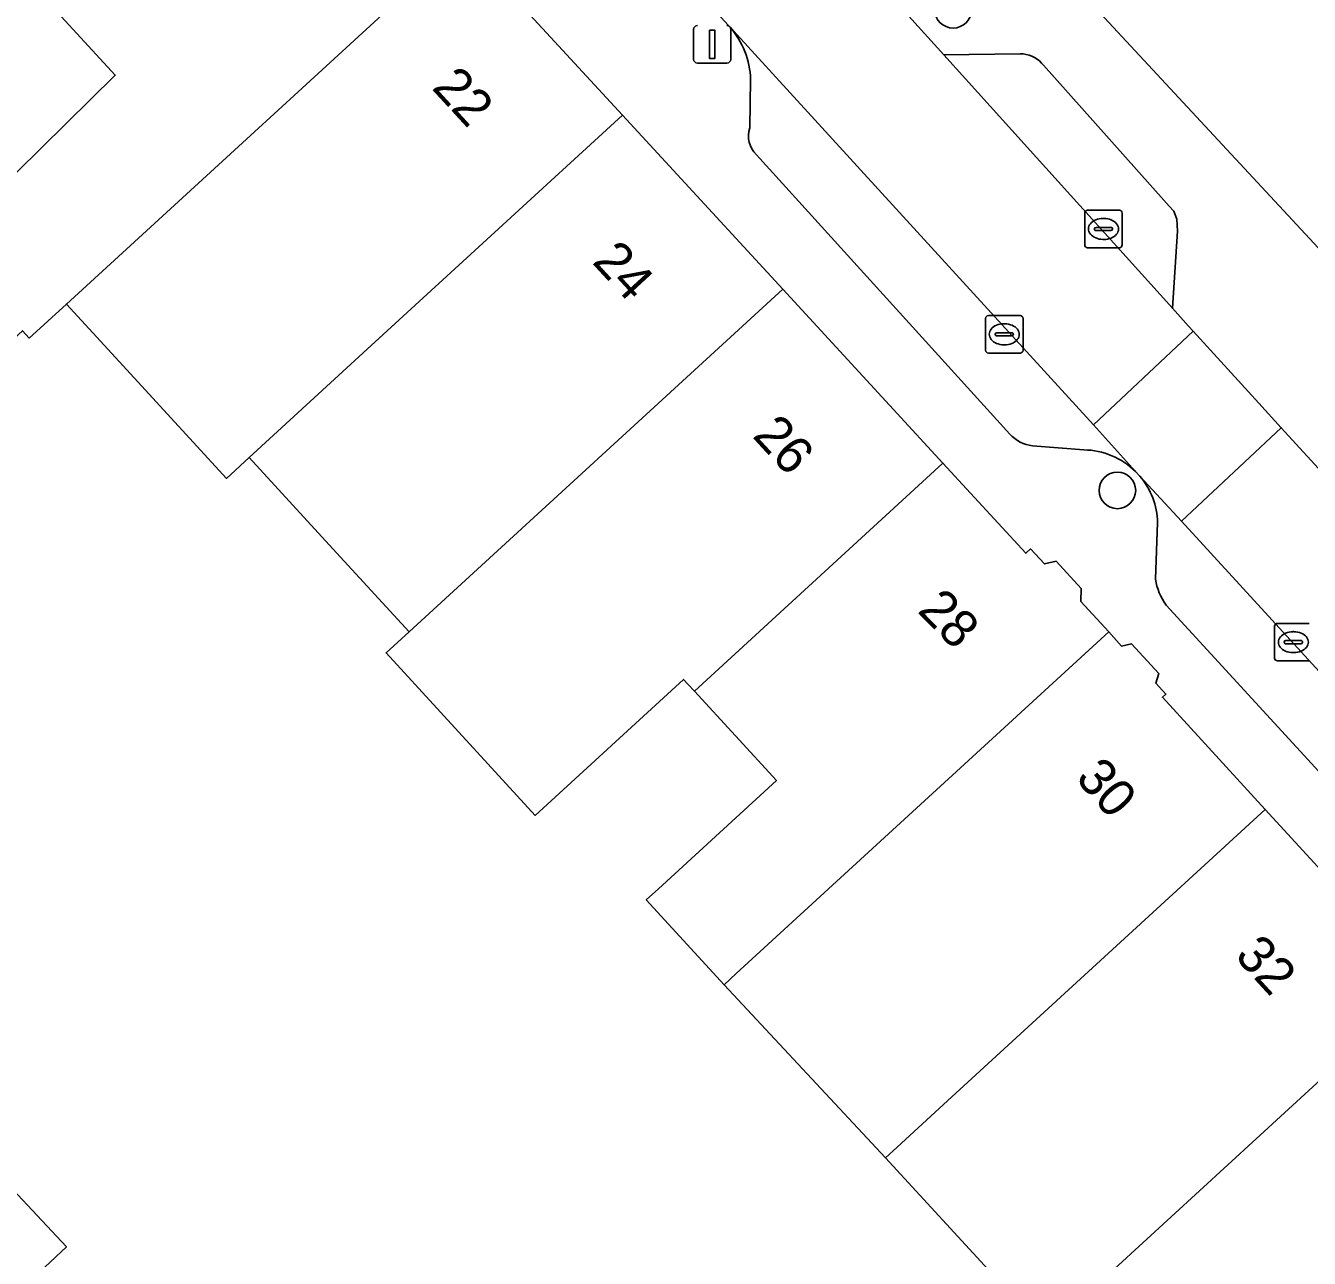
# Model space of a CAD drawing. Extents: x 160663 to 161506, y 382245 to 383291.
# Drawn here: x 160853.7 to 160887.99, y 383041.03 to 383073.96 of the extents above; entities that cross this region are included whole.
import ezdxf

# ---------------------------------------------------------------- set-up
doc = ezdxf.new("R2010")
doc.units = 0
for name, color, linetype in [('IMGEO_Boom', 7, 'Continuous'), ('IMGEO_Erf', 7, 'Continuous'), ('IMGEO_Kolk', 7, 'Continuous'), ('IMGEO_Lichtmast', 7, 'Continuous'), ('IMGEO_Pand', 7, 'Continuous'), ('IMGEO_Pand_nummerreeks', 7, 'Continuous'), ('IMGEO_Parkeervlak_open', 7, 'Continuous'), ('IMGEO_Rijbaan_lokaal_open', 7, 'Continuous'), ('IMGEO_Voetpad_open', 7, 'Continuous')]:
    doc.layers.add(name, color=color, linetype=linetype)

msp = doc.modelspace()

# ---------------------------------------------------------------- linework, layer by layer
at = {"layer": 'IMGEO_Boom'}
for centre in [(160878.479, 383074.385), (160882.866, 383061.545)]:
    msp.add_circle(centre, 0.489, dxfattribs=at)
at = {"layer": 'IMGEO_Erf'}
for points in [[(160848.217, 383064.883), (160856.097, 383072.635), (160853.735, 383075.209), (160853.185, 383074.704)], [(160880.947, 383039.059), (160876.674, 383043.715), (160872.362, 383048.337), (160870.282, 383050.603), (160870.605, 383050.899), (160873.758, 383053.792), (160871.565, 383056.182), (160871.403, 383056.359), (160871.278, 383056.495), (160867.315, 383052.859), (160864.781, 383055.621), (160863.33, 383057.203), (160863.943, 383057.766), (160862.006, 383059.877), (160859.67, 383062.423), (160859.063, 383061.866), (160856.6, 383064.552), (160854.791, 383066.524), (160853.799, 383065.614), (160853.621, 383065.808)], [(160852.567, 383043.706), (160854.79, 383041.336), (160848.108, 383035.067)]]:
    msp.add_lwpolyline(points, dxfattribs=at)
at = {"layer": 'IMGEO_Kolk'}
for p, q in [((160881.994, 383068.103), (160881.994, 383068.955)), ((160882.069, 383069.029), (160882.921, 383069.029)), ((160882.995, 383068.955), (160882.995, 383068.103)), ((160882.482, 383068.809), (160882.507, 383068.809)), ((160882.253, 383068.523), (160882.253, 383068.535)), ((160882.691, 383068.486), (160882.293, 383068.486)), ((160882.296, 383068.572), (160882.694, 383068.572)), ((160882.737, 383068.535), (160882.737, 383068.523)), ((160882.921, 383068.029), (160882.069, 383068.029)), ((160882.505, 383068.249), (160882.48, 383068.249)), ((160879.419, 383066.214), (160880.271, 383066.214)), ((160879.344, 383065.288), (160879.344, 383066.14)), ((160879.832, 383065.994), (160879.857, 383065.994)), ((160880.345, 383066.14), (160880.345, 383065.288)), ((160879.603, 383065.708), (160879.603, 383065.72)), ((160880.041, 383065.671), (160879.643, 383065.671)), ((160879.646, 383065.757), (160880.044, 383065.757)), ((160880.087, 383065.72), (160880.087, 383065.708)), ((160880.271, 383065.214), (160879.419, 383065.214)), ((160879.855, 383065.434), (160879.83, 383065.434)), ((160887.142, 383057.99), (160887.994, 383057.99)), ((160887.067, 383057.064), (160887.067, 383057.916)), ((160887.555, 383057.77), (160887.58, 383057.77)), ((160887.326, 383057.484), (160887.326, 383057.496)), ((160887.764, 383057.447), (160887.366, 383057.447)), ((160887.369, 383057.533), (160887.767, 383057.533)), ((160887.81, 383057.496), (160887.81, 383057.484)), ((160887.994, 383056.99), (160887.142, 383056.99)), ((160887.578, 383057.21), (160887.553, 383057.21))]:
    msp.add_line(p, q, dxfattribs=at)
for points in [[(160881.994, 383068.103), (160881.994, 383068.955)], [(160882.069, 383069.029), (160882.921, 383069.029)], [(160882.995, 383068.955), (160882.995, 383068.103)], [(160882.921, 383068.029), (160882.069, 383068.029)], [(160879.419, 383066.214), (160880.271, 383066.214)], [(160879.344, 383065.288), (160879.344, 383066.14)], [(160880.345, 383066.14), (160880.345, 383065.288)], [(160880.271, 383065.214), (160879.419, 383065.214)], [(160887.142, 383057.99), (160887.994, 383057.99)], [(160887.067, 383057.064), (160887.067, 383057.916)], [(160887.994, 383056.99), (160887.142, 383056.99)]]:
    msp.add_lwpolyline(points, dxfattribs=at)
for centre, radius, start, end in [((160882.071, 383068.953), 0.0765, 91.552, 178.448), ((160882.071, 383068.953), 0.0765, 91.552, 178.448), ((160882.919, 383068.953), 0.0765, 1.552, 88.448), ((160882.919, 383068.953), 0.0765, 1.552, 88.448), ((160882.293, 383068.532), 0.0403, 85.8775, 175.7526), ((160882.29, 383068.522), 0.0366, 178.938, 274.7102), ((160882.694, 383068.529), 0.043, 264.8664, 352.4533), ((160882.698, 383068.534), 0.0386, 1.7309, 96.639), ((160882.071, 383068.105), 0.0765, 181.552, 268.448), ((160882.071, 383068.105), 0.0765, 181.552, 268.448), ((160882.919, 383068.105), 0.0765, 271.552, 358.448), ((160882.919, 383068.105), 0.0765, 271.552, 358.448), ((160879.421, 383066.138), 0.0765, 91.552, 178.448), ((160879.421, 383066.138), 0.0765, 91.552, 178.448), ((160880.269, 383066.138), 0.0765, 1.552, 88.448), ((160880.269, 383066.138), 0.0765, 1.552, 88.448), ((160879.643, 383065.717), 0.0403, 85.8775, 175.7526), ((160879.64, 383065.707), 0.0366, 178.938, 274.7102), ((160880.044, 383065.714), 0.043, 264.8664, 352.4533), ((160880.048, 383065.719), 0.0386, 1.7309, 96.639), ((160879.421, 383065.29), 0.0765, 181.552, 268.448), ((160879.421, 383065.29), 0.0765, 181.552, 268.448), ((160880.269, 383065.29), 0.0765, 271.552, 358.448), ((160880.269, 383065.29), 0.0765, 271.552, 358.448), ((160887.144, 383057.914), 0.0765, 91.552, 178.448), ((160887.144, 383057.914), 0.0765, 91.552, 178.448), ((160887.366, 383057.493), 0.0403, 85.8775, 175.7526), ((160887.363, 383057.483), 0.0366, 178.938, 274.7102), ((160887.767, 383057.49), 0.043, 264.8664, 352.4533), ((160887.771, 383057.495), 0.0386, 1.7309, 96.639), ((160887.144, 383057.066), 0.0765, 181.552, 268.448), ((160887.144, 383057.066), 0.0765, 181.552, 268.448)]:
    msp.add_arc(centre, radius, start, end, dxfattribs=at)
for centre, major_axis, ratio, start_param, end_param in [((160882.481, 383068.529), (-0.387, 0.002), 0.722429, 4.712389, 7.853982), ((160882.506, 383068.529), (-0.39, 0.002), 0.717154, 1.570796, 4.712389), ((160879.831, 383065.714), (-0.387, 0.002), 0.722429, 4.712389, 7.853982), ((160879.856, 383065.714), (-0.39, 0.002), 0.717154, 1.570796, 4.712389), ((160887.554, 383057.49), (-0.387, 0.002), 0.722429, 4.712389, 7.853982), ((160887.579, 383057.49), (-0.39, 0.002), 0.717154, 1.570796, 4.712389)]:
    msp.add_ellipse(centre, major_axis=major_axis, ratio=ratio, start_param=start_param, end_param=end_param, dxfattribs=at)
at = {"layer": 'IMGEO_Lichtmast'}
for p, q in [((160871.546, 383073.061), (160871.546, 383073.861)), ((160871.546, 383073.861), (160871.546, 383073.061)), ((160872.536, 383073.861), (160872.536, 383073.061)), ((160872.536, 383073.061), (160872.536, 383073.861)), ((160872.436, 383072.961), (160871.646, 383072.961)), ((160871.646, 383072.961), (160872.436, 383072.961))]:
    msp.add_line(p, q, dxfattribs=at)
msp.add_lwpolyline([(160871.966, 383073.836), (160872.116, 383073.836), (160872.116, 383073.086), (160871.966, 383073.086), (160871.966, 383073.836)], dxfattribs=at)
for centre, start, end in [((160871.646, 383073.861), 90, 180), ((160871.646, 383073.861), 90, 180), ((160872.436, 383073.861), 0, 90), ((160872.436, 383073.861), 360, 90), ((160871.646, 383073.061), 180, 270), ((160871.646, 383073.061), 180, 270), ((160872.436, 383073.061), 270, 0), ((160872.436, 383073.061), 270, 0)]:
    msp.add_arc(centre, 0.1, start, end, dxfattribs=at)
at = {"layer": 'IMGEO_Pand'}
for points in [[(160894.598, 383101.021), (160893.163, 383102.485), (160888.456, 383107.291), (160877.881, 383097.692), (160877.537, 383098.061), (160871.966, 383092.888), (160868.302, 383089.485), (160889.751, 383066.388), (160897.856, 383073.872), (160902.474, 383078.136), (160902.487, 383078.472), (160896.889, 383084.499), (160896.364, 383084.012), (160892.788, 383087.862), (160890.11, 383085.375), (160884.874, 383091.014)], [(160860.397, 383081.613), (160853.04, 383074.862), (160853.185, 383074.704), (160853.735, 383075.209), (160856.097, 383072.635), (160848.217, 383064.883), (160850.226, 383062.693), (160853.621, 383065.808), (160853.799, 383065.614), (160854.791, 383066.524), (160865.361, 383076.222)], [(160869.643, 383071.573), (160865.361, 383076.222), (160854.791, 383066.524), (160856.6, 383064.552), (160859.063, 383061.866), (160859.67, 383062.423), (160863.04, 383065.515)], [(160873.925, 383066.924), (160869.643, 383071.573), (160863.04, 383065.515), (160859.67, 383062.423), (160862.006, 383059.877), (160863.943, 383057.766)], [(160878.206, 383062.275), (160873.925, 383066.924), (160863.943, 383057.766), (160863.33, 383057.203), (160864.781, 383055.621), (160867.315, 383052.859), (160871.278, 383056.495), (160871.403, 383056.359), (160871.565, 383056.182)], [(160882.635, 383057.761), (160881.887, 383058.576), (160881.902, 383058.921), (160881.233, 383059.65), (160880.916, 383059.58), (160880.549, 383059.979), (160880.425, 383059.865), (160878.206, 383062.275), (160871.565, 383056.182), (160873.758, 383053.792), (160870.605, 383050.899), (160870.282, 383050.603), (160872.362, 383048.337), (160872.685, 383048.633)], [(160886.817, 383053.021), (160884.068, 383056.016), (160884.161, 383056.101), (160883.89, 383056.395), (160883.97, 383056.648), (160883.24, 383057.443), (160882.98, 383057.385), (160882.635, 383057.761), (160872.685, 383048.633), (160872.362, 383048.337), (160876.674, 383043.715), (160876.98, 383043.995), (160878.446, 383045.34), (160880.161, 383046.914)], [(160891.119, 383048.392), (160889.396, 383050.436), (160889.223, 383050.398), (160886.817, 383053.021), (160880.161, 383046.914), (160878.446, 383045.34), (160876.98, 383043.995), (160876.674, 383043.715), (160880.947, 383039.059), (160881.274, 383039.359)], [(160895.559, 383043.888), (160895.439, 383044.018), (160895.143, 383043.952), (160892.487, 383046.847), (160892.545, 383047.031), (160891.746, 383047.902), (160891.566, 383047.862), (160891.119, 383048.392), (160881.274, 383039.359), (160880.947, 383039.059), (160882.713, 383037.133), (160883.04, 383037.433), (160886.186, 383040.32), (160887.916, 383038.435), (160888.56, 383037.733), (160888.693, 383037.588)], [(160849.686, 383033.385), (160848.108, 383035.067), (160854.79, 383041.336), (160852.567, 383043.706), (160839.694, 383031.626), (160843.494, 383027.575)]]:
    msp.add_lwpolyline(points, close=True, dxfattribs=at)
at = {"layer": 'IMGEO_Parkeervlak_open'}
for points in [[(160883.354, 383062.046), (160882.226, 383063.298), (160872.52, 383073.923)], [(160880.349, 383073.207), (160880.267, 383073.211), (160878.231, 383073.18), (160884.338, 383066.411), (160884.468, 383068.472), (160884.456, 383068.795), (160884.374, 383069.006), (160884.25, 383069.136), (160884.105, 383069.299), (160880.893, 383072.902)], [(160873.068, 383072.522), (160873.048, 383071.232)], [(160873.223, 383070.512), (160879.993, 383063.045)], [(160880.599, 383062.734), (160881.968, 383062.626)], [(160884.58, 383060.722), (160883.466, 383061.926)], [(160899.786, 383044.111), (160884.58, 383060.722)], [(160883.941, 383060.684), (160883.882, 383059.171)], [(160884.173, 383058.481), (160896.409, 383045.142)]]:
    msp.add_lwpolyline(points, dxfattribs=at)
for centre, radius, start, end in [((160870.813, 383072.448), 2.256, 1.8911, 40.8348), ((160880.265, 383072.419), 0.792, 37.5407, 83.9039), ((160873.713, 383071.012), 0.701, 161.737, 225.5853), ((160880.733, 383063.74), 1.015, 223.2265, 262.4396), ((160881.951, 383060.639), 1.987, 45.081, 89.5033), ((160881.948, 383060.634), 1.994, 1.4503, 40.4082), ((160885.411, 383059.409), 1.547, 188.8609, 216.8732)]:
    msp.add_arc(centre, radius, start, end, dxfattribs=at)
at = {"layer": 'IMGEO_Rijbaan_lokaal_open'}
for points in [[(160861.408, 383091.826), (160858.461, 383089.297), (160858.568, 383089.18), (160872.472, 383073.976), (160872.52, 383073.923), (160882.226, 383063.298), (160884.887, 383065.802), (160884.769, 383065.933), (160884.338, 383066.411), (160878.231, 383073.18), (160876.857, 383074.703)], [(160886.641, 383063.874), (160884.887, 383065.802), (160882.226, 383063.298), (160883.354, 383062.046), (160883.466, 383061.926), (160884.58, 383060.722), (160887.244, 383063.216)], [(160893.903, 383055.966), (160893.797, 383056.07), (160888.629, 383061.706), (160887.244, 383063.216), (160884.58, 383060.722), (160899.786, 383044.111), (160901.213, 383042.596), (160903.926, 383045.108)]]:
    msp.add_lwpolyline(points, close=True, dxfattribs=at)
at = {"layer": 'IMGEO_Voetpad_open'}
for points in [[(160910.119, 383044.116), (160907.113, 383047.588), (160904.94, 383049.935), (160904.71, 383049.882), (160903.68, 383050.995), (160903.737, 383051.179), (160903.468, 383051.469), (160903.239, 383051.417), (160901.877, 383052.888), (160901.956, 383053.143), (160899.442, 383055.857), (160895.461, 383060.035), (160895.264, 383059.99), (160893.954, 383061.404), (160893.966, 383061.709), (160891.277, 383064.611), (160889.751, 383066.388), (160868.302, 383089.485), (160867.29, 383090.619), (160867.041, 383090.397), (160863.167, 383094.748), (160859.34, 383099.047)], [(160877.141, 383076.644), (160876.857, 383074.703), (160878.231, 383073.18), (160880.267, 383073.211), (160880.349, 383073.207)], [(160865.361, 383076.222), (160869.643, 383071.573), (160873.925, 383066.924), (160878.206, 383062.275), (160880.425, 383059.865), (160880.549, 383059.979), (160880.916, 383059.58), (160881.233, 383059.65), (160881.902, 383058.921), (160881.887, 383058.576), (160882.635, 383057.761), (160882.98, 383057.385), (160883.24, 383057.443), (160883.97, 383056.648), (160883.89, 383056.395), (160884.161, 383056.101), (160884.068, 383056.016), (160886.817, 383053.021), (160889.223, 383050.398)], [(160872.52, 383073.923), (160872.472, 383073.976)], [(160880.893, 383072.902), (160884.105, 383069.299), (160884.25, 383069.136), (160884.374, 383069.006), (160884.456, 383068.795), (160884.468, 383068.472), (160884.338, 383066.411), (160884.769, 383065.933), (160884.887, 383065.802), (160886.641, 383063.874), (160887.244, 383063.216), (160888.629, 383061.706), (160893.797, 383056.07), (160893.903, 383055.966)], [(160873.048, 383071.232), (160873.068, 383072.522)], [(160879.993, 383063.045), (160873.223, 383070.512)], [(160881.968, 383062.626), (160880.599, 383062.734)], [(160883.466, 383061.926), (160883.354, 383062.046)], [(160883.882, 383059.171), (160883.941, 383060.684)], [(160896.409, 383045.142), (160884.173, 383058.481)]]:
    msp.add_lwpolyline(points, dxfattribs=at)
for centre, radius, start, end in [((160870.813, 383072.448), 2.256, 1.8911, 40.8348), ((160880.265, 383072.419), 0.792, 37.5407, 83.9039), ((160873.713, 383071.012), 0.701, 161.737, 225.5853), ((160880.733, 383063.74), 1.015, 223.2265, 262.4396), ((160881.951, 383060.639), 1.987, 45.081, 89.5033), ((160881.948, 383060.634), 1.994, 1.4503, 40.4082), ((160885.411, 383059.409), 1.547, 188.8609, 216.8732)]:
    msp.add_arc(centre, radius, start, end, dxfattribs=at)

# ---------------------------------------------------------------- texts
at = {"layer": 'IMGEO_Pand_nummerreeks'}
for s, rotation, p in [('22', 312.645, (160864.528, 383072.286)), ('24', 312.645, (160868.812, 383067.634)), ('26', 312.645, (160873.093, 383062.985)), ('28', 314.4556, (160877.501, 383058.309)), ('30', 311.4189, (160881.722, 383053.838)), ('32', 312.5419, (160885.975, 383049.086))]:
    msp.add_text(s, height=1, rotation=rotation, dxfattribs=at).set_placement(p)

doc.saveas('drawing.dxf')
